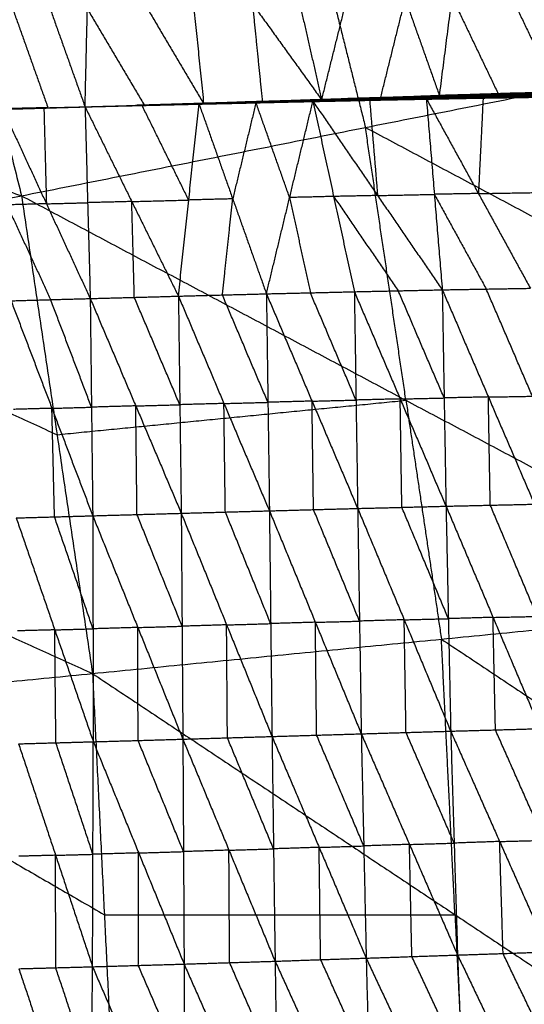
# Model space of a CAD drawing. Header units: millimetres. Extents: x -106 to 110, y -96 to 120.
# Tile 907 of 1020: x 59.65 to 65.7, y 13.77 to 25.57. Entities that reach past the tile are written whole.
import ezdxf

# ---------------------------------------------------------------- set-up
doc = ezdxf.new("R2010")
doc.units = ezdxf.units.MM
doc.header["$MEASUREMENT"] = 0
doc.layers.add('Default', color=7, linetype='Continuous', true_color=0x000000)

msp = doc.modelspace()

# ---------------------------------------------------------------- linework, layer by layer
at = {"layer": 'Default'}
for points in [[(58.269, 29.079, 3.952), (58.972, 26.271, 3.952), (59.675, 23.464, 3.952)], [(58.269, 29.079, 3.952), (63.091, 27.091, 4.07), (67.913, 25.102, 4.188)], [(63.091, 27.091, 4.07), (63.443, 25.687, 4.07), (63.794, 24.283, 4.07)], [(62.739, 26.941, -1.478), (63.004, 25.778, -0.555), (63.27, 24.614, 0.367)], [(63.27, 24.614, 0.367), (63.565, 25.797, -0.534), (63.86, 26.98, -1.434)], [(63.86, 26.98, -1.434), (64.27, 25.821, -0.504), (64.681, 24.662, 0.426)], [(64.681, 24.662, 0.426), (64.832, 25.841, -0.479), (64.983, 27.02, -1.383)], [(64.983, 27.02, -1.383), (65.535, 25.865, -0.444), (66.087, 24.71, 0.496)], [(59.611, 26.851, -1.577), (60.023, 25.69, -0.651), (60.436, 24.53, 0.276)], [(60.436, 24.53, 0.276), (60.464, 25.702, -0.638), (60.491, 26.873, -1.551)], [(60.491, 26.873, -1.551), (61.174, 25.721, -0.617), (61.856, 24.57, 0.318)], [(61.619, 26.905, -1.516), (61.737, 25.737, -0.599), (61.856, 24.57, 0.318)], [(61.619, 26.905, -1.516), (62.445, 25.76, -0.575), (63.27, 24.614, 0.367)], [(50.293, 26.66, 3.861), (54.984, 25.062, 3.907), (59.675, 23.464, 3.952)], [(62.563, 24.592, 0.342), (62.504, 25.176, -0.116), (62.445, 25.76, -0.575)], [(63.976, 24.638, 0.397), (64.123, 25.23, -0.054), (64.27, 25.821, -0.504)], [(64.832, 25.841, -0.479), (65.108, 25.264, -0.009), (65.384, 24.686, 0.461)], [(59.579, 25.679, -0.662), (59.786, 25.099, -0.198), (59.992, 24.518, 0.265)], [(60.464, 25.702, -0.638), (60.805, 25.126, -0.17), (61.146, 24.55, 0.297)], [(59.675, 23.464, 3.952), (63.794, 24.283, 4.07), (67.913, 25.102, 4.188)], [(64.094, 24.641, 0.384), (64.702, 24.66, 0.412), (65.31, 24.679, 0.44)], [(64.12, 24.647, 0.396), (64.733, 24.668, 0.425), (65.345, 24.688, 0.454)], [(64.12, 24.647, 0.396), (64.715, 24.663, 0.418), (65.31, 24.679, 0.44)], [(65.013, 24.675, 0.44), (64.707, 24.665, 0.426), (64.4, 24.654, 0.411)], [(64.681, 24.662, 0.426), (65.624, 24.696, 0.473), (66.566, 24.729, 0.519)], [(64.681, 24.662, 0.426), (65.384, 24.686, 0.461), (66.087, 24.71, 0.496)], [(64.681, 24.662, 0.426), (65.013, 24.675, 0.44), (65.345, 24.688, 0.454)], [(64.686, 24.652, 0.409), (64.99, 24.661, 0.423), (65.294, 24.671, 0.437)], [(65.294, 24.671, 0.437), (64.998, 24.665, 0.425), (64.702, 24.66, 0.412)], [(64.715, 24.663, 0.418), (65.021, 24.674, 0.433), (65.328, 24.684, 0.447)], [(65.328, 24.684, 0.447), (65.03, 24.676, 0.436), (64.733, 24.668, 0.425)], [(65.013, 24.675, 0.44), (65.484, 24.692, 0.463), (65.956, 24.709, 0.487)], [(65.624, 24.696, 0.473), (65.318, 24.685, 0.456), (65.013, 24.675, 0.44)], [(65.278, 24.662, 0.435), (65.882, 24.676, 0.466), (66.486, 24.691, 0.496)], [(65.278, 24.662, 0.435), (65.294, 24.671, 0.437), (65.31, 24.679, 0.44)], [(65.898, 24.685, 0.468), (65.596, 24.678, 0.453), (65.294, 24.671, 0.437)], [(65.31, 24.679, 0.44), (65.917, 24.697, 0.471), (66.524, 24.716, 0.502)], [(65.31, 24.679, 0.44), (65.898, 24.685, 0.468), (66.486, 24.691, 0.496)], [(65.31, 24.679, 0.44), (65.328, 24.684, 0.447), (65.345, 24.688, 0.454)], [(65.935, 24.702, 0.478), (65.631, 24.693, 0.463), (65.328, 24.684, 0.447)], [(65.345, 24.688, 0.454), (65.956, 24.709, 0.487), (66.566, 24.729, 0.519)], [(65.345, 24.688, 0.454), (65.935, 24.702, 0.478), (66.524, 24.716, 0.502)], [(65.384, 24.686, 0.461), (65.504, 24.691, 0.467), (65.624, 24.696, 0.473)], [(65.624, 24.696, 0.473), (65.975, 24.708, 0.49), (66.327, 24.72, 0.507)], [(60.436, 24.53, 0.276), (61.146, 24.55, 0.297), (61.856, 24.57, 0.318)], [(60.436, 24.53, 0.276), (61.146, 24.55, 0.297), (61.856, 24.57, 0.318)], [(60.436, 24.53, 0.276), (61.051, 24.548, 0.291), (61.666, 24.566, 0.306)], [(60.436, 24.53, 0.276), (61.119, 24.547, 0.296), (61.801, 24.565, 0.315)], [(60.436, 24.53, 0.276), (61.047, 24.548, 0.288), (61.657, 24.565, 0.299)], [(60.436, 24.53, 0.276), (61.119, 24.547, 0.296), (61.801, 24.565, 0.315)], [(60.436, 24.53, 0.276), (61.042, 24.546, 0.286), (61.648, 24.563, 0.297)], [(60.436, 24.53, 0.276), (61.039, 24.545, 0.287), (61.641, 24.56, 0.299)], [(60.436, 24.53, 0.276), (61.035, 24.545, 0.29), (61.634, 24.559, 0.304)], [(61.035, 24.545, 0.29), (61.336, 24.552, 0.296), (61.637, 24.56, 0.302)], [(61.039, 24.545, 0.287), (61.342, 24.553, 0.293), (61.645, 24.561, 0.298)], [(61.637, 24.56, 0.302), (61.338, 24.552, 0.294), (61.039, 24.545, 0.287)], [(61.042, 24.546, 0.286), (61.348, 24.555, 0.292), (61.653, 24.564, 0.298)], [(61.645, 24.561, 0.298), (61.344, 24.554, 0.292), (61.042, 24.546, 0.286)], [(61.047, 24.548, 0.288), (61.354, 24.557, 0.295), (61.662, 24.566, 0.303)], [(61.653, 24.564, 0.298), (61.35, 24.556, 0.293), (61.047, 24.548, 0.288)], [(61.051, 24.548, 0.291), (61.406, 24.558, 0.301), (61.761, 24.568, 0.312)], [(61.662, 24.566, 0.303), (61.357, 24.557, 0.297), (61.051, 24.548, 0.291)], [(61.119, 24.547, 0.296), (61.418, 24.555, 0.303), (61.717, 24.562, 0.31)], [(61.554, 22.261, -1.619), (61.677, 23.413, -0.652), (61.801, 24.565, 0.315)], [(61.634, 24.559, 0.304), (62.399, 24.578, 0.333), (63.165, 24.597, 0.362)], [(61.634, 24.559, 0.304), (62.233, 24.573, 0.324), (62.832, 24.587, 0.344)], [(61.634, 24.559, 0.304), (61.717, 24.562, 0.31), (61.801, 24.565, 0.315)], [(61.634, 24.559, 0.304), (61.637, 24.56, 0.302), (61.641, 24.56, 0.299)], [(62.236, 24.573, 0.321), (61.937, 24.567, 0.311), (61.637, 24.56, 0.302)], [(61.641, 24.56, 0.299), (62.243, 24.575, 0.317), (62.845, 24.59, 0.335)], [(61.641, 24.56, 0.299), (62.236, 24.573, 0.321), (62.832, 24.587, 0.344)], [(61.641, 24.56, 0.299), (61.645, 24.561, 0.298), (61.648, 24.563, 0.297)], [(62.247, 24.576, 0.316), (61.946, 24.569, 0.307), (61.645, 24.561, 0.298)], [(61.648, 24.563, 0.297), (62.254, 24.579, 0.314), (62.86, 24.596, 0.332)], [(61.648, 24.563, 0.297), (62.247, 24.576, 0.316), (62.845, 24.59, 0.335)], [(61.648, 24.563, 0.297), (61.653, 24.564, 0.298), (61.657, 24.565, 0.299)], [(62.258, 24.581, 0.316), (61.955, 24.572, 0.307), (61.653, 24.564, 0.298)], [(61.657, 24.565, 0.299), (62.266, 24.584, 0.317), (62.876, 24.603, 0.336)], [(61.657, 24.565, 0.299), (62.258, 24.581, 0.316), (62.86, 24.596, 0.332)], [(61.657, 24.565, 0.299), (61.662, 24.566, 0.303), (61.666, 24.566, 0.306)], [(62.271, 24.585, 0.321), (61.966, 24.575, 0.312), (61.662, 24.566, 0.303)], [(61.666, 24.566, 0.306), (62.28, 24.586, 0.326), (62.894, 24.606, 0.346)], [(61.666, 24.566, 0.306), (62.271, 24.585, 0.321), (62.876, 24.603, 0.336)], [(61.666, 24.566, 0.306), (61.761, 24.568, 0.312), (61.856, 24.57, 0.318)], [(61.717, 24.562, 0.31), (62.1, 24.571, 0.324), (62.483, 24.581, 0.339)], [(62.399, 24.578, 0.333), (62.058, 24.57, 0.322), (61.717, 24.562, 0.31)], [(62.375, 24.588, 0.332), (62.068, 24.578, 0.322), (61.761, 24.568, 0.312)], [(61.761, 24.568, 0.312), (62.02, 24.577, 0.319), (62.28, 24.586, 0.326)], [(61.801, 24.565, 0.315), (62.483, 24.581, 0.339), (63.165, 24.597, 0.362)], [(61.801, 24.565, 0.315), (62.204, 23.427, -0.636), (62.608, 22.289, -1.587)], [(61.856, 24.57, 0.318), (62.563, 24.592, 0.342), (63.27, 24.614, 0.367)], [(61.856, 24.57, 0.318), (62.375, 24.588, 0.332), (62.894, 24.606, 0.346)], [(62.483, 24.581, 0.339), (62.344, 24.004, -0.149), (62.204, 23.427, -0.636)], [(62.233, 24.573, 0.324), (62.316, 24.576, 0.329), (62.399, 24.578, 0.333)], [(62.233, 24.573, 0.324), (62.234, 24.573, 0.323), (62.236, 24.573, 0.321)], [(62.236, 24.573, 0.321), (62.537, 24.581, 0.33), (62.838, 24.588, 0.339)], [(62.838, 24.588, 0.339), (62.54, 24.582, 0.328), (62.243, 24.575, 0.317)], [(62.243, 24.575, 0.317), (62.245, 24.575, 0.316), (62.247, 24.576, 0.316)], [(62.247, 24.576, 0.316), (62.549, 24.584, 0.325), (62.852, 24.593, 0.334)], [(62.852, 24.593, 0.334), (62.553, 24.586, 0.324), (62.254, 24.579, 0.314)], [(62.254, 24.579, 0.314), (62.256, 24.58, 0.315), (62.258, 24.581, 0.316)], [(62.258, 24.581, 0.316), (62.563, 24.59, 0.325), (62.868, 24.6, 0.334)], [(62.868, 24.6, 0.334), (62.567, 24.592, 0.326), (62.266, 24.584, 0.317)], [(62.266, 24.584, 0.317), (62.269, 24.584, 0.319), (62.271, 24.585, 0.321)], [(62.271, 24.585, 0.321), (62.578, 24.595, 0.331), (62.885, 24.604, 0.341)], [(62.885, 24.604, 0.341), (62.582, 24.595, 0.334), (62.28, 24.586, 0.326)], [(62.375, 24.588, 0.332), (62.728, 24.599, 0.344), (63.082, 24.61, 0.357)], [(62.563, 24.592, 0.342), (62.469, 24.59, 0.337), (62.375, 24.588, 0.332)], [(62.399, 24.578, 0.333), (62.699, 24.585, 0.343), (62.998, 24.592, 0.353)], [(62.886, 23.443, -0.612), (62.684, 24.012, -0.137), (62.483, 24.581, 0.339)], [(62.608, 22.289, -1.587), (62.886, 23.443, -0.612), (63.165, 24.597, 0.362)], [(62.832, 24.587, 0.344), (63.678, 24.606, 0.381), (64.524, 24.626, 0.418)], [(62.832, 24.587, 0.344), (63.43, 24.6, 0.368), (64.028, 24.613, 0.392)], [(62.832, 24.587, 0.344), (62.998, 24.592, 0.353), (63.165, 24.597, 0.362)], [(62.832, 24.587, 0.344), (62.838, 24.588, 0.339), (62.845, 24.59, 0.335)], [(63.437, 24.601, 0.363), (63.137, 24.595, 0.351), (62.838, 24.588, 0.339)], [(62.845, 24.59, 0.335), (63.446, 24.604, 0.359), (64.048, 24.618, 0.382)], [(62.845, 24.59, 0.335), (63.437, 24.601, 0.363), (64.028, 24.613, 0.392)], [(62.845, 24.59, 0.335), (62.852, 24.593, 0.334), (62.86, 24.596, 0.332)], [(63.454, 24.607, 0.357), (63.153, 24.6, 0.345), (62.852, 24.593, 0.334)], [(62.86, 24.596, 0.332), (63.465, 24.613, 0.356), (64.07, 24.63, 0.379)], [(62.86, 24.596, 0.332), (63.454, 24.607, 0.357), (64.048, 24.618, 0.382)], [(62.86, 24.596, 0.332), (62.868, 24.6, 0.334), (62.876, 24.603, 0.336)], [(63.473, 24.616, 0.358), (63.17, 24.608, 0.346), (62.868, 24.6, 0.334)], [(62.876, 24.603, 0.336), (63.485, 24.622, 0.36), (64.094, 24.641, 0.384)], [(62.876, 24.603, 0.336), (63.473, 24.616, 0.358), (64.07, 24.63, 0.379)], [(62.876, 24.603, 0.336), (62.885, 24.604, 0.341), (62.894, 24.606, 0.346)], [(63.494, 24.624, 0.365), (63.189, 24.614, 0.353), (62.885, 24.604, 0.341)], [(62.894, 24.606, 0.346), (63.507, 24.626, 0.371), (64.12, 24.647, 0.396)], [(62.894, 24.606, 0.346), (63.494, 24.624, 0.365), (64.094, 24.641, 0.384)], [(62.894, 24.606, 0.346), (63.082, 24.61, 0.357), (63.27, 24.614, 0.367)], [(62.998, 24.592, 0.353), (63.421, 24.602, 0.372), (63.844, 24.612, 0.39)], [(63.678, 24.606, 0.381), (63.338, 24.599, 0.367), (62.998, 24.592, 0.353)], [(63.695, 24.631, 0.382), (63.389, 24.62, 0.369), (63.082, 24.61, 0.357)], [(63.082, 24.61, 0.357), (63.294, 24.618, 0.364), (63.507, 24.626, 0.371)], [(63.165, 24.597, 0.362), (63.844, 24.612, 0.39), (64.524, 24.626, 0.418)], [(63.165, 24.597, 0.362), (63.413, 23.456, -0.594), (63.661, 22.314, -1.55)], [(63.165, 24.597, 0.362), (63.939, 23.467, -0.573), (64.714, 22.337, -1.508)], [(63.27, 24.614, 0.367), (63.976, 24.638, 0.397), (64.681, 24.662, 0.426)], [(63.27, 24.614, 0.367), (63.695, 24.631, 0.382), (64.12, 24.647, 0.396)], [(63.43, 24.6, 0.368), (63.554, 24.603, 0.374), (63.678, 24.606, 0.381)], [(63.43, 24.6, 0.368), (63.433, 24.601, 0.366), (63.437, 24.601, 0.363)], [(63.437, 24.601, 0.363), (63.737, 24.609, 0.375), (64.038, 24.616, 0.387)], [(64.038, 24.616, 0.387), (63.742, 24.61, 0.373), (63.446, 24.604, 0.359)], [(63.446, 24.604, 0.359), (63.45, 24.606, 0.358), (63.454, 24.607, 0.357)], [(63.454, 24.607, 0.357), (63.756, 24.616, 0.369), (64.059, 24.624, 0.381)], [(64.059, 24.624, 0.381), (63.762, 24.618, 0.368), (63.465, 24.613, 0.356)], [(63.465, 24.613, 0.356), (63.469, 24.615, 0.357), (63.473, 24.616, 0.358)], [(63.473, 24.616, 0.358), (63.777, 24.626, 0.37), (64.082, 24.636, 0.381)], [(64.082, 24.636, 0.381), (63.783, 24.629, 0.371), (63.485, 24.622, 0.36)], [(63.485, 24.622, 0.36), (63.489, 24.623, 0.362), (63.494, 24.624, 0.365)], [(63.494, 24.624, 0.365), (63.8, 24.634, 0.378), (64.107, 24.644, 0.39)], [(64.107, 24.644, 0.39), (63.807, 24.635, 0.381), (63.507, 24.626, 0.371)], [(63.678, 24.606, 0.381), (63.977, 24.613, 0.393), (64.276, 24.619, 0.405)], [(63.695, 24.631, 0.382), (64.048, 24.643, 0.397), (64.4, 24.654, 0.411)], [(63.976, 24.638, 0.397), (63.835, 24.634, 0.389), (63.695, 24.631, 0.382)], [(63.844, 24.612, 0.39), (63.892, 24.039, -0.091), (63.939, 23.467, -0.573)], [(64.028, 24.613, 0.392), (64.626, 24.625, 0.42), (65.224, 24.636, 0.448)], [(64.028, 24.613, 0.392), (64.276, 24.619, 0.405), (64.524, 24.626, 0.418)], [(64.028, 24.613, 0.392), (64.038, 24.616, 0.387), (64.048, 24.618, 0.382)], [(64.636, 24.627, 0.415), (64.337, 24.622, 0.401), (64.038, 24.616, 0.387)], [(64.048, 24.618, 0.382), (64.649, 24.632, 0.41), (65.25, 24.645, 0.438)], [(64.048, 24.618, 0.382), (64.636, 24.627, 0.415), (65.224, 24.636, 0.448)], [(64.048, 24.618, 0.382), (64.059, 24.624, 0.381), (64.07, 24.63, 0.379)], [(64.66, 24.637, 0.409), (64.359, 24.631, 0.395), (64.059, 24.624, 0.381)], [(64.07, 24.63, 0.379), (64.674, 24.646, 0.407), (65.278, 24.662, 0.435)], [(64.07, 24.63, 0.379), (64.66, 24.637, 0.409), (65.25, 24.645, 0.438)], [(64.07, 24.63, 0.379), (64.082, 24.636, 0.381), (64.094, 24.641, 0.384)], [(64.686, 24.652, 0.409), (64.384, 24.644, 0.395), (64.082, 24.636, 0.381)], [(64.094, 24.641, 0.384), (64.686, 24.652, 0.409), (65.278, 24.662, 0.435)], [(64.094, 24.641, 0.384), (64.107, 24.644, 0.39), (64.12, 24.647, 0.396)], [(64.715, 24.663, 0.418), (64.411, 24.654, 0.404), (64.107, 24.644, 0.39)], [(64.12, 24.647, 0.396), (64.4, 24.654, 0.411), (64.681, 24.662, 0.426)], [(64.276, 24.619, 0.405), (64.575, 24.625, 0.419), (64.874, 24.631, 0.433)], [(64.4, 24.654, 0.411), (64.566, 24.661, 0.418), (64.733, 24.668, 0.425)], [(64.524, 24.626, 0.418), (65.203, 24.637, 0.451), (65.883, 24.649, 0.484)], [(64.524, 24.626, 0.418), (64.874, 24.631, 0.433), (65.224, 24.636, 0.448)], [(64.524, 24.626, 0.418), (64.619, 23.481, -0.545), (64.714, 22.337, -1.508)], [(64.524, 24.626, 0.418), (65.147, 23.491, -0.52), (65.769, 22.355, -1.457)], [(64.874, 24.631, 0.433), (64.75, 24.628, 0.426), (64.626, 24.625, 0.42)], [(64.626, 24.625, 0.42), (64.631, 24.626, 0.418), (64.636, 24.627, 0.415)], [(64.636, 24.627, 0.415), (64.937, 24.634, 0.429), (65.237, 24.641, 0.443)], [(65.237, 24.641, 0.443), (64.943, 24.636, 0.427), (64.649, 24.632, 0.41)], [(64.649, 24.632, 0.41), (64.654, 24.635, 0.409), (64.66, 24.637, 0.409)], [(64.66, 24.637, 0.409), (64.962, 24.645, 0.423), (65.264, 24.653, 0.437)], [(65.264, 24.653, 0.437), (64.969, 24.65, 0.422), (64.674, 24.646, 0.407)], [(64.674, 24.646, 0.407), (64.68, 24.649, 0.408), (64.686, 24.652, 0.409)], [(64.702, 24.66, 0.412), (64.709, 24.662, 0.415), (64.715, 24.663, 0.418)], [(65.554, 24.643, 0.466), (65.214, 24.637, 0.449), (64.874, 24.631, 0.433)], [(65.203, 24.637, 0.451), (65.175, 24.064, -0.034), (65.147, 23.491, -0.52)], [(65.203, 24.637, 0.451), (65.378, 24.64, 0.458), (65.554, 24.643, 0.466)], [(65.224, 24.636, 0.448), (65.822, 24.645, 0.479), (66.42, 24.655, 0.51)], [(65.224, 24.636, 0.448), (65.554, 24.643, 0.466), (65.883, 24.649, 0.484)], [(65.224, 24.636, 0.448), (65.237, 24.641, 0.443), (65.25, 24.645, 0.438)], [(65.835, 24.65, 0.474), (65.536, 24.645, 0.458), (65.237, 24.641, 0.443)], [(65.25, 24.645, 0.438), (65.85, 24.656, 0.468), (66.451, 24.668, 0.499)], [(65.25, 24.645, 0.438), (65.264, 24.653, 0.437), (65.278, 24.662, 0.435)], [(65.25, 24.645, 0.438), (65.835, 24.65, 0.474), (66.42, 24.655, 0.51)], [(65.865, 24.665, 0.467), (65.564, 24.659, 0.452), (65.264, 24.653, 0.437)], [(65.278, 24.662, 0.435), (65.865, 24.665, 0.467), (66.451, 24.668, 0.499)], [(65.554, 24.643, 0.466), (65.852, 24.647, 0.481), (66.151, 24.652, 0.497)], [(59.441, 24.501, 0.244), (59.939, 24.515, 0.26), (60.436, 24.53, 0.276)], [(59.445, 24.503, 0.248), (59.694, 24.51, 0.256), (59.943, 24.517, 0.264)], [(59.939, 24.515, 0.26), (59.692, 24.509, 0.254), (59.445, 24.503, 0.248)], [(59.944, 24.516, 0.257), (59.695, 24.509, 0.249), (59.446, 24.501, 0.241)], [(59.449, 24.504, 0.252), (59.943, 24.517, 0.264), (60.436, 24.53, 0.276)], [(59.449, 24.504, 0.252), (59.973, 23.368, -0.698), (60.498, 22.232, -1.648)], [(59.452, 24.502, 0.238), (59.944, 24.516, 0.257), (60.436, 24.53, 0.276)], [(59.949, 24.517, 0.256), (59.703, 24.51, 0.247), (59.457, 24.503, 0.237)], [(59.461, 24.504, 0.236), (59.949, 24.517, 0.256), (60.436, 24.53, 0.276)], [(59.952, 24.518, 0.257), (59.709, 24.512, 0.247), (59.465, 24.505, 0.237)], [(59.468, 24.507, 0.238), (59.952, 24.518, 0.257), (60.436, 24.53, 0.276)], [(59.955, 24.519, 0.26), (59.713, 24.513, 0.25), (59.471, 24.507, 0.241)], [(59.474, 24.508, 0.244), (59.955, 24.519, 0.26), (60.436, 24.53, 0.276)], [(59.511, 24.507, 0.249), (59.733, 24.513, 0.254), (59.955, 24.519, 0.26)], [(59.992, 24.518, 0.265), (59.751, 24.513, 0.257), (59.511, 24.507, 0.249)], [(59.548, 24.507, 0.254), (59.992, 24.518, 0.265), (60.436, 24.53, 0.276)], [(59.939, 24.515, 0.26), (59.941, 24.516, 0.258), (59.944, 24.516, 0.257)], [(59.943, 24.517, 0.264), (59.958, 23.943, -0.217), (59.973, 23.368, -0.698)], [(59.944, 24.516, 0.257), (59.947, 24.516, 0.257), (59.949, 24.517, 0.256)], [(59.949, 24.517, 0.256), (59.951, 24.518, 0.256), (59.952, 24.518, 0.257)], [(59.952, 24.518, 0.257), (59.954, 24.518, 0.258), (59.955, 24.519, 0.26)], [(60.436, 24.53, 0.276), (60.467, 23.381, -0.686), (60.498, 22.232, -1.648)], [(60.436, 24.53, 0.276), (60.995, 23.395, -0.671), (61.554, 22.261, -1.619)], [(61.035, 24.545, 0.29), (61.077, 24.546, 0.293), (61.119, 24.547, 0.296)], [(61.146, 24.55, 0.297), (61.099, 24.549, 0.294), (61.051, 24.548, 0.291)], [(61.677, 23.413, -0.652), (61.398, 23.98, -0.178), (61.119, 24.547, 0.296)], [(63.794, 24.283, 4.07), (66.096, 23.057, 4.129), (68.398, 21.831, 4.188)], [(64.279, 21.012, 4.07), (64.037, 22.648, 4.07), (63.794, 24.283, 4.07)], [(65.147, 23.491, -0.52), (64.883, 23.486, -0.532), (64.619, 23.481, -0.545)], [(65.147, 23.491, -0.52), (65.486, 23.496, -0.503), (65.826, 23.502, -0.487)], [(51.501, 21.838, 3.861), (55.588, 22.651, 3.907), (59.675, 23.464, 3.952)], [(59.675, 23.464, 3.952), (60.1, 20.6, 3.952), (60.525, 17.737, 3.952)], [(59.675, 23.464, 3.952), (64.279, 21.012, 4.07), (68.884, 18.561, 4.188)], [(59.973, 23.368, -0.698), (60.22, 23.374, -0.692), (60.467, 23.381, -0.686)], [(60.995, 23.395, -0.671), (60.731, 23.388, -0.679), (60.467, 23.381, -0.686)], [(60.995, 23.395, -0.671), (61.336, 23.404, -0.662), (61.677, 23.413, -0.652)], [(61.026, 22.246, -1.633), (61.011, 22.821, -1.152), (60.995, 23.395, -0.671)], [(62.204, 23.427, -0.636), (61.941, 23.42, -0.644), (61.677, 23.413, -0.652)], [(62.081, 22.275, -1.603), (62.143, 22.851, -1.119), (62.204, 23.427, -0.636)], [(63.413, 23.456, -0.594), (63.15, 23.449, -0.603), (62.886, 23.443, -0.612)], [(62.886, 23.443, -0.612), (63.01, 22.872, -1.09), (63.134, 22.301, -1.569)], [(63.939, 23.467, -0.573), (63.676, 23.461, -0.583), (63.413, 23.456, -0.594)], [(63.413, 23.456, -0.594), (63.8, 22.89, -1.062), (64.187, 22.325, -1.529)], [(63.939, 23.467, -0.573), (64.279, 23.474, -0.559), (64.619, 23.481, -0.545)], [(64.619, 23.481, -0.545), (64.93, 22.914, -1.014), (65.241, 22.346, -1.482)], [(59.973, 23.368, -0.698), (59.736, 23.361, -0.704), (59.499, 23.355, -0.71)], [(59.499, 23.355, -0.71), (59.762, 22.787, -1.185), (60.024, 22.219, -1.66)], [(55.588, 22.651, 3.907), (57.844, 21.626, 3.929), (60.1, 20.6, 3.952)], [(62.608, 22.289, -1.587), (63.134, 22.301, -1.569), (63.661, 22.314, -1.55)], [(63.661, 22.314, -1.55), (64.187, 22.325, -1.529), (64.714, 22.337, -1.508)], [(63.661, 22.314, -1.55), (63.681, 21.015, -2.058), (63.701, 19.716, -2.566)], [(63.661, 22.314, -1.55), (64.21, 21.028, -2.039), (64.759, 19.743, -2.528)], [(64.736, 21.04, -2.018), (64.462, 21.682, -1.773), (64.187, 22.325, -1.529)], [(64.714, 22.337, -1.508), (65.241, 22.346, -1.482), (65.769, 22.355, -1.457)], [(64.714, 22.337, -1.508), (64.736, 21.04, -2.018), (64.759, 19.743, -2.528)], [(64.714, 22.337, -1.508), (65.266, 21.052, -1.994), (65.818, 19.767, -2.481)], [(65.794, 21.061, -1.969), (65.517, 21.704, -1.726), (65.241, 22.346, -1.482)], [(59.55, 22.205, -1.672), (60.024, 22.219, -1.66), (60.498, 22.232, -1.648)], [(59.55, 22.205, -1.672), (60.039, 20.916, -2.164), (60.528, 19.628, -2.657)], [(60.513, 20.93, -2.152), (60.269, 21.574, -1.906), (60.024, 22.219, -1.66)], [(60.498, 22.232, -1.648), (61.026, 22.246, -1.633), (61.554, 22.261, -1.619)], [(60.498, 22.232, -1.648), (60.513, 20.93, -2.152), (60.528, 19.628, -2.657)], [(60.498, 22.232, -1.648), (61.043, 20.945, -2.138), (61.588, 19.658, -2.628)], [(61.571, 20.959, -2.123), (61.298, 21.603, -1.878), (61.026, 22.246, -1.633)], [(61.554, 22.261, -1.619), (62.081, 22.275, -1.603), (62.608, 22.289, -1.587)], [(61.554, 22.261, -1.619), (61.571, 20.959, -2.123), (61.588, 19.658, -2.628)], [(61.554, 22.261, -1.619), (62.099, 20.974, -2.109), (62.644, 19.687, -2.599)], [(62.626, 20.988, -2.093), (62.353, 21.631, -1.848), (62.081, 22.275, -1.603)], [(62.608, 22.289, -1.587), (62.626, 20.988, -2.093), (62.644, 19.687, -2.599)], [(62.608, 22.289, -1.587), (63.154, 21.002, -2.077), (63.701, 19.716, -2.566)], [(63.681, 21.015, -2.058), (63.408, 21.658, -1.813), (63.134, 22.301, -1.569)], [(51.501, 21.838, 3.861), (56.013, 19.787, 3.907), (60.525, 17.737, 3.952)], [(60.1, 20.6, 3.952), (62.19, 20.806, 4.011), (64.279, 21.012, 4.07)], [(63.154, 21.002, -2.077), (63.418, 21.009, -2.067), (63.681, 21.015, -2.058)], [(64.21, 21.028, -2.039), (63.946, 21.022, -2.049), (63.681, 21.015, -2.058)], [(64.21, 21.028, -2.039), (64.473, 21.034, -2.028), (64.736, 21.04, -2.018)], [(64.23, 19.729, -2.547), (64.22, 20.379, -2.293), (64.21, 21.028, -2.039)], [(64.279, 21.012, 4.07), (64.492, 19.581, 4.07), (64.704, 18.149, 4.07)], [(65.266, 21.052, -1.994), (65.001, 21.046, -2.006), (64.736, 21.04, -2.018)], [(65.266, 21.052, -1.994), (65.53, 21.056, -1.982), (65.794, 21.061, -1.969)], [(65.289, 19.755, -2.504), (65.277, 20.403, -2.249), (65.266, 21.052, -1.994)], [(60.039, 20.916, -2.164), (59.81, 20.91, -2.171), (59.581, 20.903, -2.177)], [(60.039, 20.916, -2.164), (60.276, 20.923, -2.158), (60.513, 20.93, -2.152)], [(60.07, 19.615, -2.669), (60.055, 20.266, -2.417), (60.039, 20.916, -2.164)], [(61.043, 20.945, -2.138), (60.778, 20.937, -2.145), (60.513, 20.93, -2.152)], [(61.043, 20.945, -2.138), (61.307, 20.952, -2.131), (61.571, 20.959, -2.123)], [(61.058, 19.643, -2.642), (61.051, 20.294, -2.39), (61.043, 20.945, -2.138)], [(62.099, 20.974, -2.109), (61.835, 20.967, -2.116), (61.571, 20.959, -2.123)], [(62.099, 20.974, -2.109), (62.362, 20.981, -2.101), (62.626, 20.988, -2.093)], [(62.116, 19.673, -2.613), (62.107, 20.323, -2.361), (62.099, 20.974, -2.109)], [(63.154, 21.002, -2.077), (62.89, 20.995, -2.085), (62.626, 20.988, -2.093)], [(63.172, 19.702, -2.582), (63.163, 20.352, -2.329), (63.154, 21.002, -2.077)], [(62.644, 19.687, -2.599), (63.172, 19.702, -2.582), (63.701, 19.716, -2.566)], [(63.701, 19.716, -2.566), (64.23, 19.729, -2.547), (64.759, 19.743, -2.528)], [(63.701, 19.716, -2.566), (63.723, 18.365, -2.685), (63.744, 17.014, -2.803)], [(63.701, 19.716, -2.566), (64.258, 18.381, -2.667), (64.815, 17.046, -2.768)], [(64.787, 18.394, -2.648), (64.509, 19.062, -2.597), (64.23, 19.729, -2.547)], [(64.759, 19.743, -2.528), (65.289, 19.755, -2.504), (65.818, 19.767, -2.481)], [(64.759, 19.743, -2.528), (64.787, 18.394, -2.648), (64.815, 17.046, -2.768)], [(64.759, 19.743, -2.528), (65.322, 18.41, -2.626), (65.886, 17.076, -2.725)], [(65.852, 18.421, -2.603), (65.57, 19.088, -2.554), (65.289, 19.755, -2.504)], [(59.612, 19.602, -2.682), (60.07, 19.615, -2.669), (60.528, 19.628, -2.657)], [(59.612, 19.602, -2.682), (60.073, 18.26, -2.786), (60.535, 16.919, -2.89)], [(60.531, 18.273, -2.773), (60.301, 18.944, -2.721), (60.07, 19.615, -2.669)], [(60.528, 19.628, -2.657), (61.058, 19.643, -2.642), (61.588, 19.658, -2.628)], [(60.528, 19.628, -2.657), (60.531, 18.273, -2.773), (60.535, 16.919, -2.89)], [(60.528, 19.628, -2.657), (61.068, 18.289, -2.759), (61.607, 16.95, -2.861)], [(61.598, 18.304, -2.745), (61.328, 18.973, -2.693), (61.058, 19.643, -2.642)], [(61.588, 19.658, -2.628), (62.116, 19.673, -2.613), (62.644, 19.687, -2.599)], [(61.588, 19.658, -2.628), (61.598, 18.304, -2.745), (61.607, 16.95, -2.861)], [(61.588, 19.658, -2.628), (62.131, 18.32, -2.731), (62.675, 16.982, -2.834)], [(62.659, 18.335, -2.716), (62.388, 19.004, -2.665), (62.116, 19.673, -2.613)], [(62.644, 19.687, -2.599), (62.659, 18.335, -2.716), (62.675, 16.982, -2.834)], [(62.644, 19.687, -2.599), (63.194, 18.351, -2.701), (63.744, 17.014, -2.803)], [(63.723, 18.365, -2.685), (63.448, 19.033, -2.634), (63.172, 19.702, -2.582)], [(60.525, 17.737, 3.952), (64.704, 18.149, 4.07), (68.884, 18.561, 4.188)], [(65.322, 18.41, -2.626), (65.587, 18.416, -2.615), (65.852, 18.421, -2.603)], [(61.068, 18.289, -2.759), (61.333, 18.296, -2.752), (61.598, 18.304, -2.745)], [(62.131, 18.32, -2.731), (61.864, 18.312, -2.738), (61.598, 18.304, -2.745)], [(62.131, 18.32, -2.731), (62.395, 18.327, -2.723), (62.659, 18.335, -2.716)], [(62.141, 16.966, -2.847), (62.136, 17.643, -2.789), (62.131, 18.32, -2.731)], [(63.194, 18.351, -2.701), (62.927, 18.343, -2.709), (62.659, 18.335, -2.716)], [(63.194, 18.351, -2.701), (63.458, 18.358, -2.693), (63.723, 18.365, -2.685)], [(63.209, 16.998, -2.819), (63.202, 17.674, -2.76), (63.194, 18.351, -2.701)], [(64.258, 18.381, -2.667), (63.99, 18.373, -2.676), (63.723, 18.365, -2.685)], [(64.258, 18.381, -2.667), (64.523, 18.388, -2.658), (64.787, 18.394, -2.648)], [(64.28, 17.03, -2.786), (64.269, 17.706, -2.726), (64.258, 18.381, -2.667)], [(65.322, 18.41, -2.626), (65.055, 18.402, -2.637), (64.787, 18.394, -2.648)], [(65.351, 17.061, -2.746), (65.336, 17.735, -2.686), (65.322, 18.41, -2.626)], [(60.073, 18.26, -2.786), (59.85, 18.254, -2.792), (59.626, 18.248, -2.799)], [(60.073, 18.26, -2.786), (60.302, 18.267, -2.779), (60.531, 18.273, -2.773)], [(60.087, 16.907, -2.903), (60.08, 17.583, -2.844), (60.073, 18.26, -2.786)], [(61.068, 18.289, -2.759), (60.8, 18.281, -2.766), (60.531, 18.273, -2.773)], [(61.071, 16.934, -2.876), (61.069, 17.612, -2.817), (61.068, 18.289, -2.759)], [(64.704, 18.149, 4.07), (66.875, 16.703, 4.129), (69.046, 15.258, 4.188)], [(64.866, 14.846, 4.07), (64.785, 16.498, 4.07), (64.704, 18.149, 4.07)], [(52.23, 16.92, 3.861), (56.377, 17.329, 3.907), (60.525, 17.737, 3.952)], [(60.525, 17.737, 3.952), (60.667, 14.846, 3.952), (60.809, 11.955, 3.952)], [(60.525, 17.737, 3.952), (64.866, 14.846, 4.07), (69.208, 11.955, 4.188)], [(56.377, 17.329, 3.907), (58.522, 16.088, 3.929), (60.667, 14.846, 3.952)], [(62.675, 16.982, -2.834), (63.209, 16.998, -2.819), (63.744, 17.014, -2.803)], [(63.774, 15.67, -2.653), (63.492, 16.334, -2.736), (63.209, 16.998, -2.819)], [(63.744, 17.014, -2.803), (64.28, 17.03, -2.786), (64.815, 17.046, -2.768)], [(63.744, 17.014, -2.803), (63.774, 15.67, -2.653), (63.803, 14.325, -2.503)], [(63.744, 17.014, -2.803), (64.321, 15.688, -2.635), (64.897, 14.362, -2.466)], [(64.856, 15.704, -2.617), (64.568, 16.367, -2.701), (64.28, 17.03, -2.786)], [(64.815, 17.046, -2.768), (65.351, 17.061, -2.746), (65.886, 17.076, -2.725)], [(64.815, 17.046, -2.768), (64.856, 15.704, -2.617), (64.897, 14.362, -2.466)], [(64.815, 17.046, -2.768), (65.401, 15.723, -2.594), (65.987, 14.399, -2.42)], [(65.936, 15.738, -2.573), (65.644, 16.4, -2.66), (65.351, 17.061, -2.746)], [(52.23, 16.92, 3.861), (56.519, 14.438, 3.907), (60.809, 11.955, 3.952)], [(59.64, 16.894, -2.915), (60.087, 16.907, -2.903), (60.535, 16.919, -2.89)], [(59.64, 16.894, -2.915), (60.083, 15.558, -2.753), (60.526, 14.222, -2.591)], [(60.53, 15.57, -2.741), (60.309, 16.238, -2.822), (60.087, 16.907, -2.903)], [(60.526, 14.222, -2.591), (60.53, 15.57, -2.741), (60.535, 16.919, -2.89)], [(60.535, 16.919, -2.89), (61.071, 16.934, -2.876), (61.607, 16.95, -2.861)], [(60.535, 16.919, -2.89), (61.078, 15.586, -2.726), (61.622, 14.254, -2.563)], [(61.615, 15.602, -2.712), (61.343, 16.268, -2.794), (61.071, 16.934, -2.876)], [(61.607, 16.95, -2.861), (62.141, 16.966, -2.847), (62.675, 16.982, -2.834)], [(61.607, 16.95, -2.861), (61.615, 15.602, -2.712), (61.622, 14.254, -2.563)], [(61.607, 16.95, -2.861), (62.159, 15.619, -2.698), (62.712, 14.288, -2.535)], [(62.693, 15.635, -2.684), (62.417, 16.3, -2.766), (62.141, 16.966, -2.847)], [(62.675, 16.982, -2.834), (62.693, 15.635, -2.684), (62.712, 14.288, -2.535)], [(62.675, 16.982, -2.834), (63.239, 15.653, -2.668), (63.803, 14.325, -2.503)], [(64.321, 15.688, -2.635), (64.589, 15.696, -2.626), (64.856, 15.704, -2.617)], [(65.401, 15.723, -2.594), (65.129, 15.713, -2.606), (64.856, 15.704, -2.617)], [(65.401, 15.723, -2.594), (65.669, 15.73, -2.583), (65.936, 15.738, -2.573)], [(65.442, 14.381, -2.443), (65.422, 15.052, -2.519), (65.401, 15.723, -2.594)], [(61.078, 15.586, -2.726), (60.804, 15.578, -2.734), (60.53, 15.57, -2.741)], [(61.074, 14.238, -2.577), (61.076, 14.912, -2.652), (61.078, 15.586, -2.726)], [(61.078, 15.586, -2.726), (61.347, 15.594, -2.719), (61.615, 15.602, -2.712)], [(62.159, 15.619, -2.698), (61.887, 15.61, -2.705), (61.615, 15.602, -2.712)], [(62.159, 15.619, -2.698), (62.426, 15.627, -2.691), (62.693, 15.635, -2.684)], [(62.167, 14.271, -2.549), (62.163, 14.945, -2.623), (62.159, 15.619, -2.698)], [(63.239, 15.653, -2.668), (62.966, 15.644, -2.676), (62.693, 15.635, -2.684)], [(63.239, 15.653, -2.668), (63.506, 15.661, -2.661), (63.774, 15.67, -2.653)], [(63.257, 14.307, -2.519), (63.248, 14.98, -2.594), (63.239, 15.653, -2.668)], [(64.321, 15.688, -2.635), (64.047, 15.679, -2.644), (63.774, 15.67, -2.653)], [(64.35, 14.344, -2.484), (64.335, 15.016, -2.559), (64.321, 15.688, -2.635)], [(60.083, 15.558, -2.753), (59.863, 15.552, -2.759), (59.642, 15.546, -2.765)], [(60.083, 15.558, -2.753), (60.307, 15.564, -2.747), (60.53, 15.57, -2.741)], [(60.085, 14.21, -2.603), (60.084, 14.884, -2.678), (60.083, 15.558, -2.753)], [(60.667, 14.846, 3.952), (62.767, 14.846, 4.011), (64.866, 14.846, 4.07)], [(64.866, 14.846, 4.07), (64.937, 13.401, 4.07), (65.008, 11.955, 4.07)], [(61.622, 14.254, -2.563), (62.167, 14.271, -2.549), (62.712, 14.288, -2.535)], [(62.712, 14.288, -2.535), (63.257, 14.307, -2.519), (63.803, 14.325, -2.503)], [(62.712, 14.288, -2.535), (62.73, 12.989, -2.038), (62.749, 11.691, -1.54)], [(62.712, 14.288, -2.535), (63.292, 13.01, -2.02), (63.872, 11.731, -1.505)], [(63.837, 13.028, -2.004), (63.547, 13.667, -2.261), (63.257, 14.307, -2.519)], [(63.803, 14.325, -2.503), (64.35, 14.344, -2.484), (64.897, 14.362, -2.466)], [(63.803, 14.325, -2.503), (63.837, 13.028, -2.004), (63.872, 11.731, -1.505)], [(63.803, 14.325, -2.503), (64.4, 13.049, -1.983), (64.996, 11.773, -1.463)], [(64.947, 13.068, -1.965), (64.649, 13.706, -2.224), (64.35, 14.344, -2.484)], [(64.897, 14.362, -2.466), (65.442, 14.381, -2.443), (65.987, 14.399, -2.42)], [(64.897, 14.362, -2.466), (64.947, 13.068, -1.965), (64.996, 11.773, -1.463)], [(64.897, 14.362, -2.466), (65.505, 13.089, -1.94), (66.113, 11.816, -1.414)], [(66.05, 13.108, -1.917), (65.746, 13.744, -2.18), (65.442, 14.381, -2.443)], [(59.643, 14.198, -2.615), (60.085, 14.21, -2.603), (60.526, 14.222, -2.591)], [(59.643, 14.198, -2.615), (60.072, 12.909, -2.108), (60.5, 11.62, -1.6)], [(60.513, 12.921, -2.096), (60.299, 13.565, -2.35), (60.085, 14.21, -2.603)], [(60.5, 11.62, -1.6), (60.513, 12.921, -2.096), (60.526, 14.222, -2.591)], [(60.526, 14.222, -2.591), (61.074, 14.238, -2.577), (61.622, 14.254, -2.563)], [(60.526, 14.222, -2.591), (61.077, 12.937, -2.081), (61.628, 11.653, -1.571)], [(61.625, 12.953, -2.067), (61.35, 13.596, -2.322), (61.074, 14.238, -2.577)], [(61.622, 14.254, -2.563), (61.625, 12.953, -2.067), (61.628, 11.653, -1.571)], [(61.622, 14.254, -2.563), (62.186, 12.972, -2.052), (62.749, 11.691, -1.54)], [(62.73, 12.989, -2.038), (62.449, 13.63, -2.293), (62.167, 14.271, -2.549)]]:
    msp.add_open_spline(points, degree=2, dxfattribs=at)

doc.saveas('drawing.dxf')
